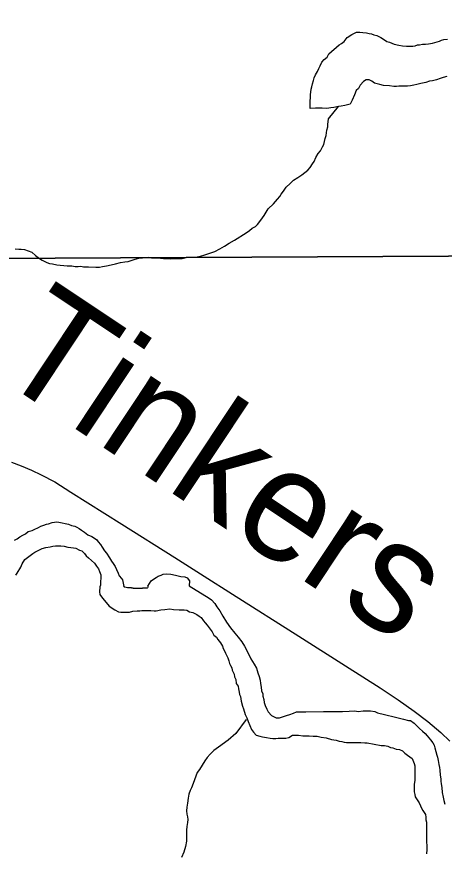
# Model space of a CAD drawing. Extents: x 2010165 to 2382125, y 1060529 to 1407316.
# Drawn here: x 2246553 to 2248464, y 1229900 to 1233628 of the extents above; entities that cross this region are included whole.
import ezdxf

# ---------------------------------------------------------------- set-up
doc = ezdxf.new("R2010")
doc.units = 0
for name, color, linetype in [('GM_X_Corporation', 7, 'Continuous'), ('GM_X_Minor_Lake', 7, 'Continuous'), ('GM_X_Minor_River', 7, 'Continuous'), ('GM_X_Minor_River_Text', 7, 'Continuous'), ('GM_X_Rail_Line', 7, 'Continuous')]:
    doc.layers.add(name, color=color, linetype=linetype)

msp = doc.modelspace()

# ---------------------------------------------------------------- linework, layer by layer
at = {"layer": 'GM_X_Corporation'}
msp.add_lwpolyline([(2254855.2, 1229128.3), (2251493, 1229190.7), (2251484.4, 1228757.3), (2249389.7, 1228825.5), (2249201.4, 1229112.5), (2249110, 1229292), (2249026.7, 1229457.6), (2248925.1, 1229657.1), (2248809.2, 1229894.6), (2248766.5, 1229976.4), (2248752.3, 1230004.3), (2248753.7, 1230084.5), (2248727.7, 1231104.4), (2248776.1, 1232560.7), (2246136.3, 1232547.6), (2246108.8, 1234878), (2246004.3, 1240927.7), (2246011.7, 1241910.2), (2246000.2, 1243592.4), (2246114.5, 1248998.5), (2248239.5, 1249042.9), (2252116, 1249143.3), (2252796.4, 1249155.3)], dxfattribs=at)
msp.add_lwpolyline([(2246136.3, 1232547.6), (2248776.1, 1232560.7), (2248727.7, 1231104.4), (2248753.7, 1230084.5), (2248752.3, 1230004.3), (2248766.5, 1229976.4), (2248809.2, 1229894.6), (2248925.1, 1229657.1), (2249026.7, 1229457.6), (2249110, 1229292), (2249201.4, 1229112.5), (2249389.7, 1228825.5), (2251484.4, 1228757.3), (2251493, 1229190.7), (2254855.2, 1229128.3), (2254852.4, 1227182.3), (2255404.7, 1227157.2), (2255407.5, 1224485.8), (2256830.1, 1224436.2), (2256785.8, 1221800.9), (2246201.6, 1221908.5), (2246176, 1224707.9), (2246105, 1230155), (2246136.3, 1231251.8)], close=True, dxfattribs=at)
at = {"layer": 'GM_X_Minor_Lake'}
for points in [[(2247864.1, 1233217.9), (2247864, 1233230), (2247863.8, 1233244.1), (2247863.7, 1233254.1), (2247865.7, 1233264.1), (2247865.5, 1233280.2), (2247867.4, 1233290.3), (2247869.3, 1233304.4), (2247871.2, 1233314.4), (2247875.1, 1233328.5), (2247879, 1233342.6), (2247882.9, 1233354.7), (2247888.8, 1233368.8), (2247896.7, 1233382.9), (2247902.6, 1233397), (2247908.5, 1233409.1), (2247916.4, 1233425.2), (2247926.4, 1233437.4), (2247940.3, 1233447.5), (2247948.2, 1233461.6), (2247994, 1233502.1), (2248004, 1233508.2), (2248016, 1233516.3), (2248029.9, 1233534.5), (2248049.8, 1233548.7), (2248071.8, 1233558.9), (2248085.9, 1233559), (2248100, 1233557.1), (2248116, 1233555.2), (2248128.1, 1233553.2), (2248138.2, 1233551.3), (2248148.2, 1233547.3), (2248162.3, 1233543.4), (2248180.5, 1233535.5), (2248192.6, 1233527.6), (2248206.7, 1233517.6), (2248218.8, 1233513.7), (2248239, 1233505.8), (2248261.1, 1233499.9), (2248277.2, 1233498), (2248295.3, 1233496.1), (2248309.3, 1233496.2), (2248323.4, 1233496.3), (2248333.4, 1233498.3), (2248343.4, 1233502.4), (2248353.4, 1233502.5), (2248365.5, 1233504.6), (2248379.5, 1233504.7), (2248393.6, 1233506.8), (2248411.6, 1233508.9), (2248441.6, 1233519.1), (2248451.6, 1233523.2), (2248461.7, 1233525.3), (2248477.7, 1233527.4)], [(2248475.2, 1233360.6), (2248459.1, 1233356.5), (2248445.1, 1233352.4), (2248429.1, 1233346.2), (2248411.1, 1233342.1), (2248397, 1233340), (2248381, 1233333.9), (2248359, 1233329.7), (2248341, 1233325.6), (2248326.9, 1233321.5), (2248312.9, 1233319.4), (2248298.9, 1233317.3), (2248284.8, 1233317.2), (2248270.8, 1233317.1), (2248260.7, 1233317), (2248250.7, 1233316.9), (2248238.6, 1233316.9), (2248218.5, 1233318.7), (2248192.4, 1233320.6), (2248176.3, 1233324.5), (2248164.2, 1233328.4), (2248152.2, 1233330.4), (2248140, 1233340.3), (2248127.9, 1233346.3), (2248113.9, 1233346.2), (2248101.9, 1233338.1), (2248088, 1233321.9), (2248080.1, 1233307.8), (2248070.2, 1233297.7), (2248062.3, 1233279.5), (2248052.5, 1233255.3), (2248042.6, 1233237.2), (2248018.5, 1233231), (2248002.5, 1233228.9), (2247990.5, 1233226.8)], [(2247990.5, 1233226.8), (2247970.4, 1233222.6), (2247956.4, 1233220.6), (2247938.3, 1233218.4), (2247918.3, 1233220.3), (2247902.2, 1233220.2), (2247888.1, 1233220.1), (2247864.1, 1233217.9)]]:
    msp.add_lwpolyline(points, dxfattribs=at)
at = {"layer": 'GM_X_Minor_River'}
for points in [[(2247864.4, 1232954.7), (2247874.3, 1232970.8), (2247882.2, 1232980.9), (2247890.1, 1232999.1), (2247900, 1233017.2), (2247909.9, 1233029.3), (2247919.8, 1233047.5), (2247925.7, 1233057.6), (2247931.5, 1233083.7), (2247935.4, 1233097.8), (2247937.3, 1233109.9), (2247939.2, 1233122), (2247943.1, 1233136.1), (2247943, 1233148.1), (2247944.9, 1233158.2), (2247946.8, 1233172.3), (2247990.5, 1233226.8)], [(2247954.8, 1233178.4), (2247954.8, 1233178.3)], [(2246546.5, 1232592.3), (2246562.6, 1232590.4), (2246572.6, 1232590.5), (2246588.7, 1232588.6), (2246604.8, 1232582.6), (2246620.9, 1232576.7), (2246637.1, 1232562.8), (2246655.3, 1232548.8), (2246667.4, 1232540.8), (2246687.6, 1232530.9), (2246699.7, 1232527), (2246713.8, 1232525.1), (2246731.9, 1232521.2), (2246747.9, 1232519.3), (2246764, 1232517.4), (2246778.1, 1232515.5), (2246790.1, 1232515.6), (2246800.2, 1232515.6), (2246814.3, 1232513.7), (2246828.3, 1232513.8), (2246840.4, 1232513.9), (2246852.4, 1232511.9), (2246864.5, 1232512), (2246874.5, 1232512.1), (2246906.6, 1232510.3), (2246922.7, 1232510.4), (2246936.7, 1232512.5), (2246954.8, 1232516.6), (2246974.8, 1232520.8), (2246994.9, 1232524.9), (2247016.9, 1232531.1), (2247036.9, 1232533.3), (2247051, 1232535.3), (2247073, 1232543.5), (2247083, 1232545.6), (2247099, 1232549.7), (2247115.1, 1232551.9), (2247129.1, 1232553.9), (2247143.2, 1232554.1), (2247155.2, 1232552.1), (2247169.3, 1232552.2), (2247183.3, 1232552.3), (2247195.4, 1232550.4), (2247209.5, 1232548.5), (2247223.5, 1232548.6), (2247239.6, 1232546.6), (2247257.7, 1232548.8), (2247271.7, 1232548.9), (2247291.8, 1232549), (2247309.8, 1232553.1), (2247329.9, 1232555.3), (2247352, 1232555.4), (2247374, 1232559.6), (2247394, 1232565.8), (2247416.1, 1232571.9), (2247438.1, 1232580.1), (2247460.1, 1232592.3), (2247482, 1232604.5), (2247502, 1232616.7), (2247526, 1232630.9), (2247577.9, 1232663.4), (2247593.8, 1232673.6), (2247605.8, 1232683.7), (2247619.8, 1232691.8), (2247629.7, 1232699.9), (2247643.6, 1232720.1), (2247659.5, 1232740.3), (2247677.3, 1232770.6), (2247701.2, 1232792.8), (2247719.1, 1232813.1), (2247729, 1232825.2), (2247735, 1232835.3), (2247744.9, 1232849.4), (2247756.8, 1232867.6), (2247774.7, 1232883.8), (2247790.6, 1232897.9), (2247808.6, 1232910.1), (2247826.5, 1232922.3), (2247840.5, 1232932.4), (2247854.5, 1232942.6), (2247864.4, 1232954.7)], [(2246544.1, 1231292.2), (2246556, 1231298.3), (2246568, 1231306.4), (2246580, 1231314.5), (2246592, 1231320.6), (2246603.9, 1231330.7), (2246622, 1231334.9), (2246632, 1231339), (2246650, 1231349.1), (2246661.9, 1231355.2), (2246674, 1231359.3), (2246686, 1231363.4), (2246696, 1231365.5), (2246712, 1231371.6), (2246732.1, 1231373.8), (2246742.1, 1231371.8), (2246784.3, 1231364.1), (2246798.4, 1231358.1), (2246812.5, 1231354.2), (2246822.6, 1231350.3), (2246832.7, 1231344.3), (2246842.8, 1231336.3), (2246856.9, 1231328.4), (2246871.1, 1231316.4), (2246889.2, 1231308.5), (2246909.4, 1231294.6), (2246917.6, 1231284.6), (2246927.7, 1231272.6), (2246935.8, 1231260.6), (2246946, 1231244.6), (2246954.1, 1231234.6), (2246968.4, 1231212.6), (2246976.6, 1231198.6), (2246984.7, 1231188.6), (2246992.8, 1231174.6), (2246999, 1231160.5), (2247007.2, 1231144.5), (2247011.3, 1231132.5), (2247021.4, 1231120.5), (2247025.5, 1231114.5), (2247032.3, 1231085.4)], [(2246549.5, 1231135.4), (2246555.4, 1231145.6), (2246571.2, 1231171.8), (2246577.1, 1231185.9), (2246589, 1231206.1), (2246624.9, 1231232.4), (2246634.9, 1231238.5), (2246654.9, 1231248.7), (2246666.9, 1231254.8), (2246682.9, 1231258.9), (2246702.9, 1231263.1), (2246714.9, 1231265.2), (2246727, 1231267.2), (2246739, 1231267.3), (2246751.1, 1231267.4), (2246765.1, 1231265.5), (2246781.2, 1231261.6), (2246795.3, 1231259.7), (2246807.4, 1231257.7), (2246817.4, 1231255.8), (2246833.6, 1231247.9), (2246843.6, 1231243.9), (2246855.8, 1231231.9), (2246863.9, 1231221.9), (2246874, 1231214), (2246888.2, 1231202), (2246900.3, 1231190), (2246910.5, 1231176), (2246918.6, 1231164), (2246922.8, 1231152), (2246928.9, 1231138), (2246929.1, 1231121.9), (2246927.2, 1231107.8), (2246927.3, 1231091.7), (2246925.4, 1231083.7)], [(2247139.8, 1231086.7), (2247154, 1231111.3), (2247164, 1231117.4), (2247176, 1231125.5), (2247186, 1231131.6), (2247198, 1231135.7), (2247208, 1231139.8), (2247224, 1231141.9), (2247242.1, 1231140), (2247262.2, 1231136.1), (2247286.4, 1231130.3), (2247304.5, 1231128.4), (2247314.5, 1231124.4), (2247324.7, 1231110.4), (2247323.4, 1231088.8)], [(2246925.4, 1231083.7), (2246923.6, 1231061.5), (2246924.2, 1231049.1), (2246936.2, 1231033.1), (2246946.2, 1231023.1), (2246966.3, 1230997), (2246992.4, 1230980.9), (2247008.5, 1230972.9), (2247018.5, 1230970.9), (2247042.6, 1230970.9), (2247056.7, 1230970.9), (2247072.7, 1230974.9), (2247090.8, 1230977), (2247102.8, 1230977), (2247112.8, 1230979), (2247136.9, 1230979), (2247153, 1230979), (2247167, 1230977), (2247177.1, 1230977), (2247197.1, 1230981), (2247215.2, 1230983), (2247237.3, 1230985.1), (2247253.3, 1230983.1), (2247279.4, 1230981.1), (2247301.5, 1230981.1), (2247313.5, 1230979.1), (2247325.6, 1230973.1), (2247339.6, 1230969), (2247357.7, 1230961), (2247367.8, 1230953), (2247377.8, 1230947), (2247387.8, 1230932.9), (2247395.9, 1230922.9), (2247403.9, 1230912.9), (2247426, 1230882.8), (2247434, 1230868.8), (2247446.1, 1230858.7), (2247452.1, 1230848.7), (2247464.1, 1230834.7), (2247472.2, 1230818.6), (2247476.2, 1230808.6), (2247482.2, 1230798.6), (2247486.2, 1230788.5), (2247492.3, 1230776.5), (2247496.3, 1230766.5), (2247500.3, 1230754.4), (2247504.3, 1230742.4), (2247508.3, 1230732.4), (2247514.4, 1230722.3), (2247516.4, 1230712.3), (2247524.4, 1230694.2), (2247526.4, 1230682.2), (2247532.5, 1230670.2), (2247534.5, 1230652.1), (2247542.5, 1230640.1), (2247544.5, 1230628.1), (2247546.5, 1230614), (2247548.5, 1230604), (2247552.6, 1230593.9), (2247556.6, 1230573.9), (2247562.6, 1230551.8), (2247566.6, 1230539.8), (2247574.7, 1230513.7), (2247580.7, 1230499.7), (2247586.7, 1230483.6), (2247594.8, 1230465.6), (2247602.8, 1230447.5), (2247610.8, 1230435.5), (2247622.9, 1230421.4), (2247638.9, 1230417.4), (2247651, 1230415.4), (2247669.1, 1230411.4), (2247685.1, 1230409.4), (2247697.1, 1230407.4), (2247711.2, 1230407.4), (2247721.2, 1230409.4), (2247739.3, 1230409.4), (2247755.4, 1230409.4), (2247769.4, 1230411.4), (2247785.5, 1230421.5), (2247811.5, 1230421.5), (2247831.6, 1230419.5), (2247847.7, 1230419.5), (2247859.7, 1230419.5), (2247877.8, 1230417.5), (2247895.8, 1230417.5), (2247913.9, 1230413.5), (2247936, 1230409.5), (2247960.1, 1230403.5), (2247980.1, 1230399.5), (2247994.2, 1230395.5), (2248006.2, 1230393.5), (2248016.3, 1230391.5), (2248026.3, 1230389.5), (2248040.4, 1230389.5), (2248054.4, 1230389.5), (2248070.5, 1230389.5), (2248080.5, 1230389.5), (2248090.5, 1230389.5), (2248108.6, 1230387.5), (2248118.6, 1230387.5)], [(2247139.8, 1231086.7), (2247139.3, 1231082), (2247137.1, 1231079.8), (2247135.5, 1231078.2), (2247133.9, 1231077.7), (2247132.8, 1231077.7), (2247130.1, 1231077.7), (2247128.5, 1231077.7), (2247126.3, 1231077.7), (2247124.7, 1231077.7), (2247123.1, 1231077.7), (2247121.4, 1231077.7), (2247119.8, 1231077.7), (2247118.7, 1231077.7), (2247117.7, 1231077.7), (2247116.6, 1231077.7), (2247115.5, 1231077.7), (2247113.9, 1231077.1), (2247111.2, 1231077.1), (2247109.5, 1231077.1), (2247107.9, 1231077.1), (2247106.3, 1231077.1), (2247104.7, 1231077.1), (2247103.1, 1231076.6), (2247100.9, 1231076.6), (2247098.7, 1231076.6), (2247096.6, 1231076.6), (2247094.4, 1231076.6), (2247091.7, 1231076.6), (2247089, 1231076.6), (2247087.4, 1231076.6), (2247085.2, 1231076.6), (2247083.6, 1231077.1), (2247082.5, 1231077.1), (2247080.9, 1231077.1), (2247079.3, 1231077.1), (2247077.7, 1231077.1), (2247075.5, 1231077.1), (2247073.3, 1231077.7), (2247071.2, 1231078.2), (2247070.1, 1231078.2), (2247068.5, 1231078.2), (2247067.4, 1231078.2), (2247065.8, 1231078.8), (2247064.7, 1231078.8), (2247062.5, 1231079.3), (2247060.9, 1231079.3), (2247058.7, 1231079.3), (2247057.1, 1231079.3), (2247055.5, 1231079.3), (2247054.4, 1231079.3), (2247053.3, 1231079.9), (2247052.8, 1231079.9), (2247051.2, 1231079.9), (2247050.1, 1231079.9), (2247048.5, 1231079.9), (2247037.1, 1231082.6), (2247033.3, 1231083.1), (2247032.2, 1231085.4)], [(2247323.4, 1231088.8), (2247413.9, 1231033.3), (2247423.9, 1231025.2), (2247438, 1231009.2), (2247448, 1230995.2), (2247460.1, 1230977.1), (2247474.1, 1230953.1), (2247490.2, 1230927), (2247508.3, 1230900.9), (2247528.3, 1230876.8), (2247542.4, 1230858.8), (2247558.5, 1230838.7), (2247570.5, 1230818.7), (2247584.6, 1230794.6), (2247598.6, 1230762.5), (2247614.7, 1230738.4), (2247624.8, 1230720.4), (2247630.8, 1230700.3), (2247636.8, 1230684.3), (2247640.8, 1230668.2), (2247642.9, 1230652.2), (2247644.9, 1230636.1), (2247646.9, 1230620.1), (2247652.9, 1230606), (2247652.9, 1230596), (2247656.9, 1230581.9), (2247658.9, 1230567.9), (2247663, 1230553.9), (2247671, 1230537.8), (2247677, 1230525.8), (2247691.1, 1230509.7), (2247701.1, 1230505.7), (2247713.2, 1230499.7), (2247727.2, 1230499.7), (2247741.3, 1230503.7), (2247759.3, 1230509.8), (2247773.4, 1230513.8), (2247789.4, 1230519.8), (2247803.5, 1230525.8), (2247823.5, 1230525.8), (2247845.6, 1230525.8), (2247923.9, 1230527.9), (2247946, 1230527.9), (2247968, 1230527.9), (2247986.1, 1230527.9), (2248008.2, 1230527.9), (2248038.3, 1230529.9), (2248064.4, 1230530), (2248078.4, 1230527.9), (2248100.5, 1230530), (2248120.6, 1230530), (2248134.6, 1230530), (2248152.7, 1230528), (2248164.7, 1230522), (2248196.8, 1230514), (2248245, 1230501.9), (2248281.1, 1230493.9), (2248303.2, 1230487.9), (2248313.3, 1230487.9), (2248329.3, 1230475.9), (2248341.4, 1230463.9), (2248353.4, 1230451.8), (2248365.5, 1230439.8), (2248377.5, 1230429.8), (2248387.6, 1230419.7), (2248401.6, 1230401.7), (2248411.7, 1230387.6), (2248417.7, 1230377.6), (2248421.7, 1230365.6), (2248425.7, 1230349.5), (2248429.7, 1230333.5), (2248433.8, 1230323.4), (2248435.8, 1230309.4), (2248439.8, 1230291.4), (2248441.8, 1230277.3), (2248443.8, 1230265.3), (2248445.8, 1230243.2), (2248447.9, 1230227.1), (2248447.9, 1230217.1), (2248449.9, 1230205.1), (2248451.9, 1230189), (2248453.9, 1230167), (2248457.9, 1230144.9), (2248461.9, 1230130.9), (2248466, 1230114.8)], [(2247578.7, 1230491.6), (2247532.6, 1230429.4), (2247498.5, 1230399.3), (2247454.3, 1230369.2), (2247434.3, 1230353.1), (2247418.2, 1230337.1), (2247404.2, 1230323), (2247394.1, 1230307), (2247382.1, 1230288.9), (2247370.1, 1230268.8), (2247360, 1230254.8), (2247354, 1230238.7), (2247348, 1230222.7), (2247342, 1230206.6), (2247334, 1230186.6), (2247328, 1230174.5), (2247322, 1230158.5), (2247320, 1230140.4), (2247316, 1230118.3), (2247314, 1230100.3), (2247312, 1230084.2), (2247314, 1230070.2), (2247316, 1230058.1), (2247318, 1230046.1), (2247316, 1230032.1), (2247314, 1230014), (2247312, 1229997.9), (2247312, 1229977.9), (2247312, 1229961.8), (2247312, 1229949.8), (2247308, 1229925.7), (2247300, 1229899.6), (2247290, 1229875.6)], [(2248118.6, 1230387.5), (2248180.9, 1230375.5), (2248196.9, 1230375.5), (2248211, 1230373.5), (2248223, 1230367.5), (2248233, 1230365.5), (2248249.1, 1230359.5), (2248263.1, 1230357.5), (2248277.2, 1230351.5), (2248287.2, 1230341.4), (2248299.3, 1230333.4), (2248309.3, 1230325.4), (2248319.4, 1230317.4), (2248329.4, 1230295.3), (2248331.4, 1230285.3), (2248331.4, 1230269.2), (2248331.4, 1230251.2), (2248331.4, 1230231.1), (2248331.5, 1230219.1), (2248329.4, 1230203), (2248329.5, 1230191), (2248329.5, 1230181), (2248329.5, 1230168.9), (2248331.5, 1230156.9), (2248333.5, 1230146.8), (2248351.6, 1230120.8), (2248357.6, 1230106.7), (2248361.6, 1230096.7), (2248367.6, 1230086.7), (2248379.7, 1230068.6), (2248381.7, 1230056.6), (2248381.7, 1230044.5), (2248383.7, 1230034.5), (2248383.7, 1230024.5), (2248383.7, 1230010.4), (2248383.7, 1229992.4), (2248383.7, 1229976.3), (2248383.8, 1229960.3), (2248383.8, 1229942.2), (2248385.8, 1229932.2), (2248385.8, 1229922.2), (2248385.8, 1229912.1), (2248383.8, 1229892.1)]]:
    msp.add_lwpolyline(points, dxfattribs=at)
at = {"layer": 'GM_X_Rail_Line'}
msp.add_lwpolyline([(2246529.7, 1231639.5), (2246572.9, 1231623.7), (2246620, 1231604.4), (2246662.5, 1231583.9), (2246723.5, 1231551.9), (2246795.9, 1231506), (2247023.1, 1231364.2), (2247260.5, 1231214.1), (2247390.6, 1231132.2), (2247517.6, 1231051.9), (2247813.3, 1230863.9), (2248022.1, 1230731.5), (2248176.5, 1230633.9), (2248256.8, 1230579.8), (2248328.6, 1230529.6), (2248389.6, 1230482.9), (2248447.5, 1230433.5), (2248487.7, 1230395.7)], dxfattribs=at)

# ---------------------------------------------------------------- texts
at = {"layer": 'GM_X_Minor_River_Text'}
msp.add_text('Tinkers', height=500.3, rotation=326.3824, dxfattribs=at).set_placement((2246438.5, 1232039))

doc.saveas('drawing.dxf')
